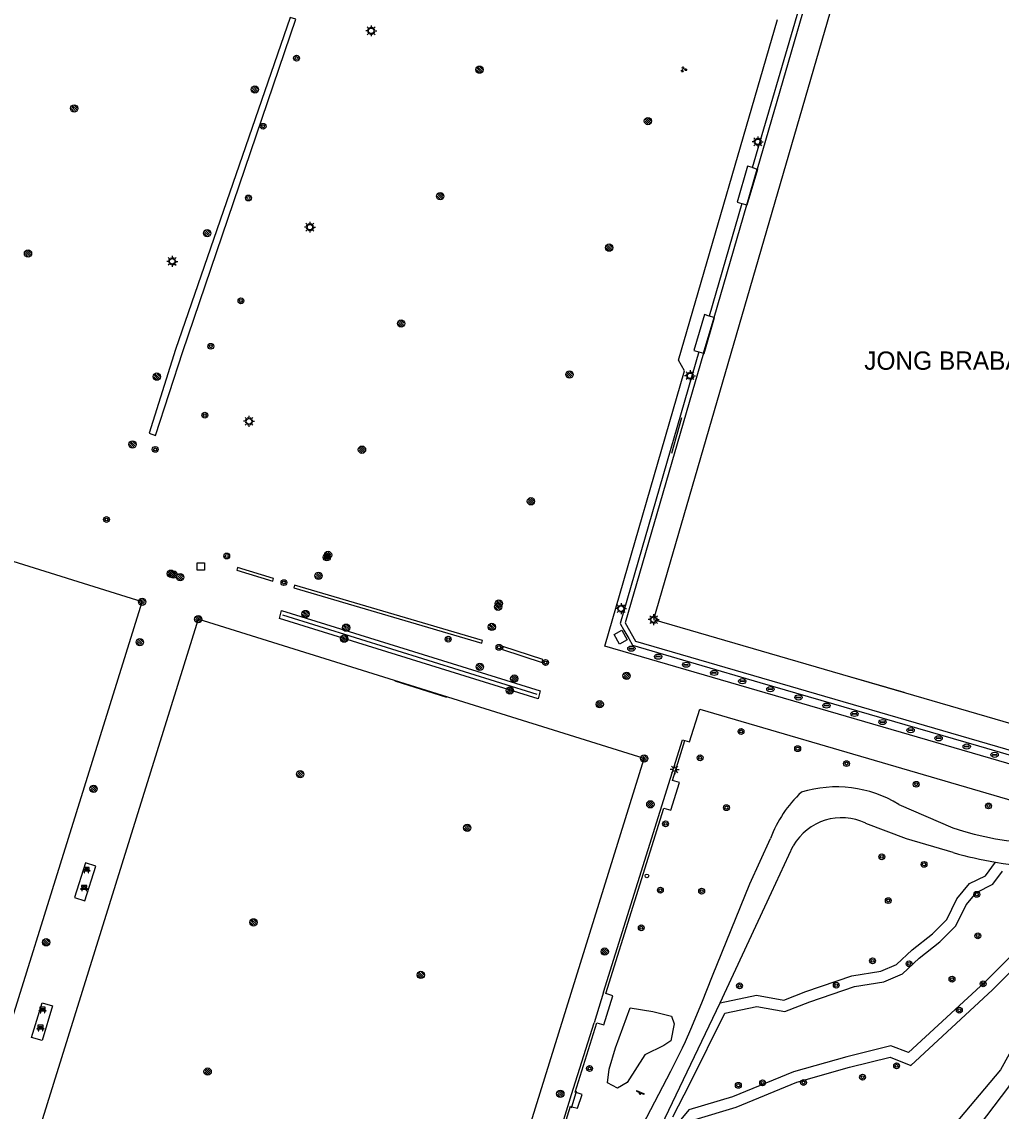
# Model space of a CAD drawing. Extents: x 137999 to 141000, y 397500 to 400501.
# Drawn here: x 139030.1 to 139164.1, y 399661.4 to 399810.3 of the extents above; entities that cross this region are included whole.
import ezdxf

# ---------------------------------------------------------------- set-up
doc = ezdxf.new("R2010")
doc.units = 0
for name, color, linetype in [('bs-afsc-ballenvanger', 7, 'Continuous'), ('bs-afsc-belijning', 7, 'Continuous'), ('bs-afsc-doel', 7, 'Continuous'), ('bs-afsc-hekwerk laag', 7, 'Continuous'), ('bs-afsc-poort', 7, 'Continuous'), ('bs-afsc-schoonlooprooster', 7, 'Continuous'), ('bs-symb-cornervlag', 7, 'Continuous'), ('bs-symb-hydrant', 7, 'Continuous'), ('bs-symb-magneetklep', 7, 'Continuous'), ('bs-symb-sproeier', 7, 'Continuous'), ('bs-symb-veldverlichting', 7, 'Continuous'), ('gg-afsc-hekwerk', 7, 'Continuous'), ('gg-bbg-overig bouwwerk', 7, 'Continuous'), ('gg-knt-verharding', 7, 'Continuous'), ('gt-anno-overige text', 7, 'Continuous'), ('gt-grn-groengrens', 7, 'Continuous'), ('gt-grn-vlakafsluiter', 7, 'Continuous'), ('gt-symb-afsluitpaal', 7, 'Continuous'), ('gt-symb-bank', 7, 'Continuous'), ('gt-symb-boom', 7, 'Continuous'), ('gt-symb-drainageput', 7, 'Continuous'), ('gt-symb-groenvak', 7, 'Continuous'), ('gt-symb-lichtmast', 7, 'Continuous'), ('gt-symb-speelvoorziening', 7, 'Continuous'), ('gt-symb-straatmeubilair', 7, 'Continuous')]:
    doc.layers.add(name, color=color, linetype=linetype)

# ---------------------------------------------------------------- blocks, each defined once
blk = doc.blocks.new('bs0-VELDV')
at = {"layer": 'bs-symb-veldverlichting'}
for p, q in [((-0.38, 0), (-0.75, 0)), ((-0.53, 0.53), (-0.27, 0.27)), ((-0.35, 0.14), (-0.52, 0.22)), ((-0.22, 0.52), (-0.14, 0.35)), ((0, 0.75), (0, 0.38)), ((0.22, 0.52), (0.14, 0.35)), ((0.27, 0.27), (0.53, 0.53)), ((0.35, 0.14), (0.52, 0.22)), ((0.38, 0), (0.75, 0)), ((-0.27, -0.27), (-0.53, -0.53)), ((-0.35, -0.14), (-0.52, -0.22)), ((-0.14, -0.35), (-0.22, -0.52)), ((0, -0.38), (0, -0.75)), ((0.14, -0.35), (0.22, -0.52)), ((0.27, -0.27), (0.53, -0.53)), ((0.35, -0.14), (0.52, -0.22))]:
    blk.add_line(p, q, dxfattribs=at)
blk.add_circle((0, 0), 0.375, dxfattribs=at)
blk = doc.blocks.new('gt0-BOOM')
at = {"layer": 'gt-symb-boom'}
for radius in [0.4, 0.2]:
    blk.add_circle((0, 0), radius, dxfattribs=at)
blk = doc.blocks.new('bs0-SPROEIER')
at = {"layer": 'bs-symb-sproeier'}
for p, q in [((-0.34, 0.2), (0.2, -0.34)), ((-0.21, 0.35), (0.34, -0.2)), ((0.03, 0.4), (0.4, 0.03)), ((-0.4, -0.03), (-0.03, -0.4))]:
    blk.add_line(p, q, dxfattribs=at)
blk.add_circle((0, 0), 0.5, dxfattribs=at)
blk = doc.blocks.new('bs0-CORNVLG')
at = {"layer": 'bs-symb-cornervlag'}
for p, q in [((-0.34, 0.2), (0.2, -0.34)), ((-0.21, 0.35), (0.34, -0.2)), ((0.03, 0.4), (0.4, 0.03)), ((-0.4, -0.03), (-0.03, -0.4))]:
    blk.add_line(p, q, dxfattribs=at)
blk.add_circle((0, 0), 0.5, dxfattribs=at)
blk = doc.blocks.new('BS0-MAGNKLP')
at = {"layer": 'bs-symb-magneetklep'}
for p, q in [((-0.34, 0.2), (0.2, -0.34)), ((-0.21, 0.35), (0.34, -0.2)), ((0.03, 0.4), (0.4, 0.03)), ((-0.4, -0.03), (-0.03, -0.4))]:
    blk.add_line(p, q, dxfattribs=at)
blk.add_circle((0, 0), 0.5, dxfattribs=at)
blk = doc.blocks.new('bs0-HYDRANT')
at = {"layer": 'bs-symb-hydrant'}
for p, q in [((-0.34, 0.2), (0.2, -0.34)), ((-0.21, 0.35), (0.34, -0.2)), ((0.03, 0.4), (0.4, 0.03)), ((-0.4, -0.03), (-0.03, -0.4))]:
    blk.add_line(p, q, dxfattribs=at)
blk.add_circle((0, 0), 0.5, dxfattribs=at)
blk = doc.blocks.new('DUMMY')
at = {"layer": 'gt-symb-straatmeubilair'}
blk.add_lwpolyline([(0.5, -0.5), (-0.5, -0.5), (-0.5, 0.5), (0.5, 0.5)], close=True, dxfattribs=at)
blk = doc.blocks.new('gt0-GRVAK')
at = {"layer": 'gt-symb-groenvak'}
for p, q in [((-0.11, 0.19), (-0.23, 0.24)), ((-0.18, 0.15), (0.09, 0.15)), ((-0.09, 0.21), (-0.16, 0.32)), ((-0.05, 0.21), (-0.05, 0.39)), ((0, 0.21), (0.06, 0.32)), ((0.02, 0.19), (0.13, 0.24)), ((0.26, -0.05), (0.2, 0.06)), ((0.31, -0.05), (0.31, 0.13)), ((0.35, -0.05), (0.41, 0.06)), ((-0.24, -0.23), (-0.36, -0.18)), ((-0.32, -0.26), (-0.05, -0.26)), ((-0.23, -0.21), (-0.29, -0.09)), ((-0.18, -0.2), (-0.18, -0.02)), ((-0.14, -0.21), (-0.07, -0.09)), ((-0.12, -0.23), (0, -0.18)), ((0.24, -0.07), (0.12, -0.02)), ((0.17, -0.11), (0.44, -0.11)), ((0.37, -0.07), (0.49, -0.02))]:
    blk.add_line(p, q, dxfattribs=at)
blk = doc.blocks.new('gt0-DPUT')
at = {"layer": 'gt-symb-drainageput'}
for p, q in [((-0.25, 0.05), (0.25, 0.05)), ((0.24, -0.05), (-0.25, -0.05))]:
    blk.add_line(p, q, dxfattribs=at)
for centre, radius, start, end in [((-0.25, 0), 0.0542, 85.4775, 270), ((0.24, 0), 0.0543, 269.9965, 85.474)]:
    blk.add_arc(centre, radius, start, end, dxfattribs=at)
blk.add_ellipse((0, 0), major_axis=(0.502, 0), ratio=0.705307, dxfattribs=at)
blk = doc.blocks.new('gt0-APAAL')
at = {"layer": 'gt-symb-afsluitpaal'}
blk.add_circle((0, 0), 0.25, dxfattribs=at)
blk = doc.blocks.new('gt0-LMAST')
at = {"layer": 'gt-symb-lichtmast'}
for p, q in [((-0.18, 0.17), (-0.45, 0.44)), ((0, 0.25), (0, 0.62)), ((0.17, 0.17), (0.44, 0.44)), ((-0.25, 0), (-0.63, 0)), ((-0.18, -0.18), (-0.45, -0.45)), ((0, -0.25), (0, -0.63)), ((0.44, -0.45), (0.17, -0.18)), ((0.25, 0), (0.62, 0))]:
    blk.add_line(p, q, dxfattribs=at)
blk.add_circle((0, 0), 0.25, dxfattribs=at)
blk = doc.blocks.new('gt0-BANK')
at = {"layer": 'gt-symb-bank'}
for p, q in [((-0.5, 0.27), (-0.32, 0.27)), ((-0.31, 0.27), (-0.31, 0.01)), ((-0.31, 0), (-0.27, 0)), ((-0.26, 0.01), (-0.26, 0.27)), ((-0.25, 0.27), (0.25, 0.27)), ((-0.24, 0.55), (-0.24, 0.41)), ((0.24, 0.49), (0.24, 0.55)), ((0.26, 0.27), (0.26, 0.01)), ((0.27, 0), (0.3, 0)), ((0.31, 0.01), (0.31, 0.27)), ((0.32, 0.27), (0.5, 0.27))]:
    blk.add_line(p, q, dxfattribs=at)
for points in [[(-0.25, 0.4), (-0.36, 0.4), (-0.5, 0.27)], [(-0.36, 0.76), (-0.36, 0.55), (-0.25, 0.55)], [(0.25, 0.55), (0.36, 0.55), (0.36, 0.76), (-0.36, 0.76)], [(0.5, 0.27), (0.36, 0.4), (0.24, 0.4)]]:
    blk.add_lwpolyline(points, dxfattribs=at)
for centre, start, end in [((-0.31, 0.01), 180, 270), ((0.27, 0.01), 180, 270), ((0.3, 0.01), 270, 0)]:
    blk.add_arc(centre, 0.00643, start, end, dxfattribs=at)
for points, degree in [([(-0.32, 0.27), (-0.31, 0.27), (-0.31, 0.27)], 2), ([(-0.27, 0), (-0.26, 0), (-0.26, 0.01)], 2), ([(-0.26, 0.27), (-0.26, 0.27), (-0.25, 0.27)], 2), ([(-0.25, 0.55), (-0.24, 0.55), (-0.24, 0.55)], 2), ([(-0.24, 0.41), (-0.24, 0.4), (-0.25, 0.4)], 2), ([(-0.18, 0.55), (0, 0.55), (0.18, 0.55), (0.19, 0.55), (0.19, 0.55), (0.19, 0.48), (0.19, 0.41), (0.19, 0.4), (0.18, 0.4), (0, 0.4), (-0.18, 0.4), (-0.19, 0.4), (-0.19, 0.41), (-0.19, 0.48), (-0.19, 0.55), (-0.19, 0.55), (-0.18, 0.55)], 3), ([(0.24, 0.55), (0.25, 0.55), (0.25, 0.55)], 2), ([(0.24, 0.4), (0.24, 0.46), (0.24, 0.49)], 2), ([(0.25, 0.27), (0.26, 0.27), (0.26, 0.27)], 2), ([(0.31, 0.27), (0.31, 0.27), (0.32, 0.27)], 2)]:
    blk.add_open_spline(points, degree=degree, dxfattribs=at)
blk = doc.blocks.new('gt0-SV')
at = {"layer": 'gt-symb-speelvoorziening'}
for p, q in [((-0.48, 0.26), (-0.08, 0.1)), ((0.54, -0.08), (-0.45, 0.32)), ((0.13, 0.01), (0.51, -0.14))]:
    blk.add_line(p, q, dxfattribs=at)
for centre, radius, start, end in [((-0.47, 0.29), 0.0369, 63.6251, 252.6602), ((0, -0.01), 0.128, 127.6866, 8.5986), ((0.53, -0.11), 0.0363, 243.5085, 72.5436)]:
    blk.add_arc(centre, radius, start, end, dxfattribs=at)

msp = doc.modelspace()

# ---------------------------------------------------------------- linework, layer by layer
at = {"layer": 'bs-afsc-ballenvanger'}
for p, q in [((139100.58, 399718.36), (139065.78, 399729.21)), ((139131.05, 399720.01), (139160.98, 399711.32))]:
    msp.add_line(p, q, dxfattribs=at)
at = {"layer": 'bs-afsc-belijning'}
for points in [[(139177.93, 399710.72), (139205.83, 399806.77), (139144.43, 399824.63), (139116.52, 399728.59), (139177.93, 399710.72)], [(139046.54, 399731.03), (138985.49, 399750.08), (138956.35, 399656.59), (139017.36, 399637.57), (139046.54, 399731.03)], [(139025.03, 399635.17), (139086.14, 399616.08), (139115.23, 399709.59), (139054.22, 399728.66), (139025.03, 399635.17)]]:
    msp.add_lwpolyline(points, dxfattribs=at)
at = {"layer": 'bs-afsc-doel'}
for p, q in [((139120.36, 399756.19), (139118.96, 399751.29)), ((139088.24, 399717.95), (139081.17, 399720.18)), ((139143.65, 399720.71), (139150.78, 399718.66))]:
    msp.add_line(p, q, dxfattribs=at)
at = {"layer": 'bs-afsc-hekwerk laag'}
for p, q in [((139130.05, 399790.41), (139136.39, 399812.04)), ((139128.62, 399785.51), (139124.15, 399770.11))]:
    msp.add_line(p, q, dxfattribs=at)
for points in [[(139122.72, 399765.19), (139111.95, 399728.04), (139112.44, 399727.16)], [(139113.15, 399726.02), (139113.63, 399725.11), (139131.05, 399720.01)], [(139160.98, 399711.32), (139178.43, 399706.24), (139181.4, 399707.87), (139184.97, 399720.29)]]:
    msp.add_lwpolyline(points, dxfattribs=at)
at = {"layer": 'bs-afsc-poort'}
msp.add_line((139112.44, 399727.16), (139113.15, 399726.02), dxfattribs=at)
at = {"layer": 'bs-afsc-schoonlooprooster'}
msp.add_lwpolyline([(139111.14, 399726.55), (139112.19, 399727.15), (139112.92, 399725.82), (139111.88, 399725.24), (139111.14, 399726.55)], dxfattribs=at)
at = {"layer": 'gg-afsc-hekwerk'}
for p, q in [((139100.58, 399718.36), (139065.78, 399729.21)), ((139105.29, 399663.63), (139108.39, 399673.47)), ((139105.32, 399661.98), (139105.92, 399663.92)), ((139105.92, 399663.92), (139105.98, 399664.12)), ((139100.14, 399646.96), (139104.96, 399662.58)), ((139105.27, 399661.81), (139105.32, 399661.98))]:
    msp.add_line(p, q, dxfattribs=at)
for points in [[(139120.81, 399712.07), (139121.45, 399711.89), (139122.86, 399716.34), (139180.22, 399699.57), (139182.54, 399700.67), (139188.71, 399710), (139201.99, 399755.62), (139217.05, 399807.63), (139217.71, 399810.05)], [(139109.68, 399677.63), (139120.47, 399712.16), (139120.81, 399712.07)]]:
    msp.add_lwpolyline(points, dxfattribs=at)
at = {"layer": 'gg-bbg-overig bouwwerk'}
for p, q in [((139130.05, 399790.41), (139130.69, 399790.21)), ((139128.62, 399785.51), (139129.27, 399785.32)), ((139124.79, 399769.92), (139124.15, 399770.11)), ((139122.72, 399765.19), (139123.36, 399765.01))]:
    msp.add_line(p, q, dxfattribs=at)
for points in [[(139130.05, 399790.41), (139129.38, 399790.61), (139127.95, 399785.7), (139128.62, 399785.51)], [(139129.27, 399785.32), (139129.35, 399785.3), (139130.78, 399790.19), (139130.69, 399790.21)], [(139124.15, 399770.11), (139123.47, 399770.32), (139122.04, 399765.39), (139122.72, 399765.19)], [(139123.36, 399765.01), (139123.45, 399764.98), (139124.88, 399769.89), (139124.79, 399769.92)]]:
    msp.add_lwpolyline(points, dxfattribs=at)
at = {"layer": 'gg-knt-verharding'}
for p, q in [((139129.27, 399785.32), (139130.69, 399790.21)), ((139124.79, 399769.92), (139129.27, 399785.32)), ((139123.36, 399765.01), (139124.79, 399769.92)), ((139150.09, 399703.32), (139157.48, 399700.11))]:
    msp.add_line(p, q, dxfattribs=at)
for points in [[(139123.36, 399765.01), (139112.64, 399728.15), (139114.04, 399725.65), (139178.32, 399706.95), (139180.79, 399708.25), (139209.6, 399807.17), (139208.22, 399809.7), (139141.97, 399829), (139130.69, 399790.21)], [(139212.74, 399811.51), (139182.32, 399707.04), (139178.5, 399704.98), (139109.83, 399724.97), (139120.74, 399762.62), (139119.95, 399764.08), (139133.48, 399810.67)], [(139100.71, 399717.77), (139065.32, 399728.76), (139065.63, 399729.84), (139101.02, 399718.85), (139100.71, 399717.77)], [(139105.92, 399663.92), (139105.78, 399663.96), (139108.74, 399673.46), (139109.7, 399673.18), (139110.94, 399677.14), (139110, 399677.45), (139117.94, 399702.82), (139118.89, 399702.52), (139120.07, 399706.31), (139119.12, 399706.6), (139120.81, 399712.07)], [(139157.53, 399696.73), (139151.15, 399698.63), (139145.58, 399700.73)], [(139109.66, 399649.08), (139115.62, 399660.55), (139118.89, 399666.83), (139120.46, 399670.03), (139120.87, 399670.91), (139121.61, 399672.56), (139123.12, 399676.18), (139124.59, 399679.87), (139129.7, 399692.46), (139132.52, 399698.66)], [(139125.65, 399676.17), (139132.67, 399691.29), (139135.64, 399697.65)], [(139038.79, 399695.33), (139037.29, 399690.57), (139038.68, 399690.11), (139040.18, 399694.88), (139038.79, 399695.33)], [(139034.29, 399675.79), (139032.84, 399671.02), (139031.4, 399671.43), (139032.84, 399676.2), (139034.29, 399675.79)], [(139105.32, 399661.98), (139106.13, 399661.76), (139106.73, 399663.64), (139105.92, 399663.92)], [(139045.31, 399621.91), (139088.4, 399608.38), (139099.17, 399642.82), (139100.11, 399642.52), (139101.39, 399646.45), (139100.42, 399646.78), (139105.16, 399662.03), (139105.32, 399661.98)]]:
    msp.add_lwpolyline(points, dxfattribs=at)
for centre, radius, start, end in [((139147.98, 399692.95), 16.47, 133.0311, 159.7308), ((139141.53, 399689.14), 16.57, 58.8938, 106.815), ((139142.25, 399693.9), 7.6, 64.0179, 150.4215), ((139171.23, 399742.2), 44.28, 251.9121, 283.0083), ((139172.66, 399750.2), 55.57, 254.1998, 260.299), ((139172.6, 399750.02), 55.38, 260.3239, 278.3201), ((131877.75, 403141.88), 8033.88, 334.311851, 334.444384)]:
    msp.add_arc(centre, radius, start, end, dxfattribs=at)
at = {"layer": 'gt-grn-groengrens'}
for points in [[(139067.56, 399810.71), (139066.8, 399810.93), (139051.12, 399765.51), (139047.5, 399754.07), (139048.38, 399753.76), (139052.11, 399765.25), (139067.56, 399810.71)], [(139064.52, 399734.2), (139059.59, 399735.71), (139059.49, 399735.35), (139064.42, 399733.84), (139064.52, 399734.2)], [(139093.01, 399725.36), (139093.13, 399725.75), (139067.4, 399733.31), (139067.28, 399732.92), (139093.01, 399725.36)], [(139101.28, 399722.73), (139101.36, 399723.14), (139095.91, 399724.9), (139095.83, 399724.49), (139101.28, 399722.73)], [(139119.17, 399660.6), (139121.49, 399665.1), (139126.28, 399674.77), (139130.65, 399675.7), (139134.48, 399674.99), (139137.89, 399676.31), (139144, 399678.41), (139148.05, 399679.07), (139150.57, 399680.14), (139152.88, 399682.28), (139155.67, 399684.52), (139157.87, 399686.7), (139159.29, 399689.59), (139160.71, 399691.29), (139162.93, 399692.39), (139164.27, 399694.21)], [(139125.65, 399676.17), (139130.62, 399677.23), (139134.33, 399676.54), (139137.37, 399677.72), (139143.63, 399679.87), (139147.63, 399680.52), (139149.74, 399681.42), (139151.9, 399683.42), (139154.67, 399685.64), (139156.64, 399687.59), (139158.03, 399690.41), (139159.75, 399692.49), (139161.93, 399693.57), (139163.3, 399695.42)], [(139122.2, 399660.22), (139127.83, 399661.92), (139136.14, 399665.34), (139143.35, 399667.37), (139148.9, 399668.74), (139151.74, 399667.63), (139162.88, 399677.94), (139171.88, 399686.94), (139179.27, 399690.71), (139185.41, 399693.3)], [(139188.11, 399690.26), (139180.56, 399685.98), (139174.57, 399681.24), (139168.02, 399674.27), (139163.98, 399667.03), (139151.3, 399651.97), (139131.42, 399633.09), (139106.76, 399609.12), (139089.06, 399593.37), (139077.92, 399583.06), (139045.08, 399552.2), (139015.22, 399523.52)], [(139189.33, 399688.89), (139185.58, 399686.73), (139179.59, 399682.82), (139174.16, 399677.53), (139169.7, 399672.51), (139165.1, 399664.71), (139161.06, 399659.41), (139151.59, 399648.26), (139115.44, 399614.36), (139081.59, 399583), (139044.11, 399547.32), (139017.2, 399521.57)], [(139170.99, 399688.17), (139161.84, 399679.03), (139151.41, 399669.37), (139149, 399670.3), (139142.97, 399668.82)], [(139112.9, 399665.28), (139111.57, 399664.51), (139110.22, 399665.23), (139110.44, 399667.13), (139111.3, 399670.02), (139113.34, 399675.49), (139116.43, 399675.02), (139118.96, 399674.35), (139119.35, 399673.31), (139118.89, 399670.99), (139117.92, 399670.34), (139115.32, 399669.06), (139112.9, 399665.28)], [(139142.97, 399668.82), (139135.65, 399666.76), (139127.32, 399663.33), (139121.33, 399661.53), (139118.69, 399658.35)]]:
    msp.add_lwpolyline(points, dxfattribs=at)
at = {"layer": 'gt-grn-vlakafsluiter'}
for p, q in [((139109.68, 399677.63), (139108.39, 399673.47)), ((139104.96, 399662.58), (139105.29, 399663.63))]:
    msp.add_line(p, q, dxfattribs=at)

# ---------------------------------------------------------------- block references
at = {"layer": 'bs-symb-cornervlag'}
for p in [(139046.54, 399731.03), (139054.22, 399728.66), (139115.23, 399709.59)]:
    msp.add_blockref('bs0-CORNVLG', p, dxfattribs=at)
at = {"layer": 'bs-symb-hydrant'}
msp.add_blockref('bs0-HYDRANT', (139050.46, 399734.87), dxfattribs=at)
at = {"layer": 'bs-symb-magneetklep'}
for p in [(139045.22, 399752.55), (139071.81, 399737.12), (139050.84, 399734.75), (139051.75, 399734.39), (139068.89, 399729.36), (139095.24, 399730.34), (139074.46, 399727.49), (139092.74, 399722.14), (139097.46, 399720.52), (139112.83, 399720.9), (139109.15, 399717.01)]:
    msp.add_blockref('BS0-MAGNKLP', p, dxfattribs=at)
at = {"layer": 'bs-symb-sproeier'}
for p in [(139092.7, 399803.8), (139061.97, 399801.08), (139037.24, 399798.5), (139115.75, 399796.77), (139087.33, 399786.51), (139055.43, 399781.44), (139030.92, 399778.67), (139110.44, 399779.46), (139081.97, 399769.08), (139105.01, 399762.12), (139048.55, 399761.82), (139076.62, 399751.83), (139099.74, 399744.77), (139071.98, 399737.43), (139070.68, 399734.57), (139095.35, 399730.8), (139094.39, 399727.59), (139046.22, 399725.51), (139074.18, 399725.99), (139096.87, 399718.89), (139068.16, 399707.45), (139039.9, 399705.45), (139116.08, 399703.33), (139091.03, 399700.11), (139061.78, 399687.19), (139033.4, 399684.46), (139109.84, 399683.19), (139084.67, 399680), (139055.5, 399666.78), (139103.76, 399663.74)]:
    msp.add_blockref('bs0-SPROEIER', p, dxfattribs=at)
at = {"layer": 'bs-symb-veldverlichting'}
for p in [(139077.88, 399809.11), (139130.78, 399793.93), (139069.49, 399782.26), (139050.65, 399777.58), (139121.52, 399761.94), (139061.16, 399755.71), (139112.07, 399730.09), (139116.52, 399728.59)]:
    msp.add_blockref('bs0-VELDV', p, dxfattribs=at)
at = {"layer": 'gt-symb-afsluitpaal'}
msp.add_blockref('gt0-APAAL', (139115.61, 399693.54), dxfattribs=at)
at = {"layer": 'gt-symb-bank'}
for p in [(139038.91, 399693.95), (139038.6, 399691.48), (139032.92, 399674.82), (139032.64, 399672.36)]:
    msp.add_blockref('gt0-BANK', p, dxfattribs=at)
at = {"layer": 'gt-symb-boom'}
for p in [(139067.67, 399805.38), (139063.09, 399796.06), (139061.08, 399786.25), (139060.06, 399772.18), (139055.93, 399765.97), (139055.12, 399756.55), (139048.33, 399751.87), (139041.66, 399742.28), (139058.11, 399737.29), (139065.94, 399733.65), (139088.42, 399725.92), (139095.37, 399724.8), (139101.75, 399722.72), (139128.49, 399713.3), (139136.24, 399710.94), (139122.89, 399709.7), (139142.92, 399708.9), (139152.46, 399706.07), (139126.49, 399702.87), (139162.35, 399703.11), (139118.16, 399700.66), (139147.75, 399696.15), (139153.53, 399695.12), (139117.45, 399691.58), (139123.1, 399691.45), (139160.75, 399691.02), (139148.64, 399690.16), (139114.84, 399686.45), (139160.89, 399685.34), (139146.49, 399681.93), (139151.49, 399681.51), (139157.36, 399679.41), (139161.62, 399678.77), (139128.29, 399678.52), (139141.52, 399678.6), (139158.36, 399675.17), (139107.76, 399667.21), (139149.78, 399667.58), (139137.04, 399665.28), (139145.12, 399666.01), (139128.12, 399664.9), (139131.44, 399665.24)]:
    msp.add_blockref('gt0-BOOM', p, dxfattribs=at)
at = {"layer": 'gt-symb-drainageput'}
for p in [(139113.48, 399724.62), (139117.15, 399723.53), (139120.98, 399722.42), (139124.81, 399721.3), (139128.66, 399720.17), (139132.5, 399719.07), (139136.34, 399717.95), (139140.19, 399716.83), (139144.02, 399715.7), (139147.85, 399714.58), (139151.7, 399713.46), (139155.53, 399712.36), (139159.37, 399711.23), (139163.19, 399710.11)]:
    msp.add_blockref('gt0-DPUT', p, dxfattribs=at)
at = {"layer": 'gt-symb-groenvak'}
msp.add_blockref('gt0-GRVAK', (139120.64, 399803.82), dxfattribs=at)
at = {"layer": 'gt-symb-lichtmast'}
msp.add_blockref('gt0-LMAST', (139119.42, 399708.1), dxfattribs=at)
at = {"layer": 'gt-symb-speelvoorziening'}
msp.add_blockref('gt0-SV', (139114.67, 399663.84), dxfattribs=at)
at = {"layer": 'gt-symb-straatmeubilair'}
msp.add_blockref('DUMMY', (139054.58, 399735.85), dxfattribs=at)

# ---------------------------------------------------------------- texts
at = {"layer": 'gt-anno-overige text'}
msp.add_text('JONG BRABANT', height=2.5, dxfattribs=at).set_placement((139145.35, 399762.76))

doc.saveas('drawing.dxf')
